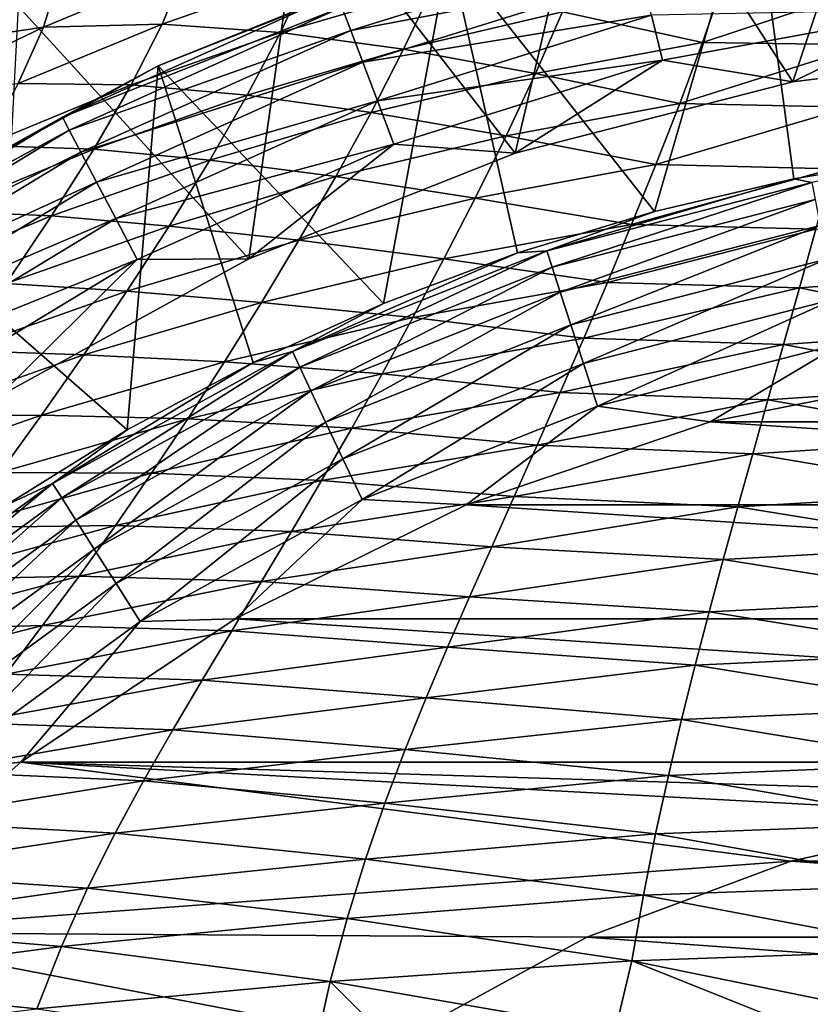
# Model space of a CAD drawing. Header units: metres. Extents: x -92 to 264, y -100 to 50.
# Tile 582 of 721: x 194.49 to 198.12, y 24.56 to 29.08. Entities that reach past the tile are written whole.
import ezdxf

# ---------------------------------------------------------------- set-up
doc = ezdxf.new("R2010")
doc.units = ezdxf.units.M
doc.layers.add('solid_21062050_01', color=7, linetype='CONTINUOUS')

msp = doc.modelspace()

# ---------------------------------------------------------------- linework, layer by layer
at = {"layer": 'solid_21062050_01'}
for points in [[(198.573914, 30.401501), (198.036667, 28.791904), (197.158722, 30.144222)], [(198.573914, 30.401501), (199.342133, 28.95682), (198.036667, 28.791904)], [(197.158722, 30.144222), (196.76207, 28.464626), (195.786804, 29.720613)], [(197.158722, 30.144222), (198.036667, 28.791904), (196.76207, 28.464626)], [(197.853241, 29.753672, -1.041631), (199.28064, 29.933992, -1.041631), (198.689529, 28.454039, -35.04163)], [(196.459717, 29.395872, -1.041631), (197.853241, 29.753672, -1.041631), (197.401474, 28.19783, -35.04163)], [(197.853241, 29.753672, -1.041631), (198.041306, 28.347017, -35.04163), (197.401474, 28.19783, -35.04163)], [(197.853241, 29.753672, -1.041631), (198.689529, 28.454039, -35.04163), (198.041306, 28.347017, -35.04163)], [(195.786804, 29.720613), (195.538712, 27.980227), (194.48056, 29.138233)], [(195.786804, 29.720613), (196.76207, 28.464626), (195.538712, 27.980227)], [(196.007339, 29.027798, -0.402698), (197.305435, 29.432302, -0.402698), (195.966858, 29.13452, -0.599173)], [(197.342651, 29.281277, -0.237061), (197.305435, 29.432302, -0.402698), (196.007339, 29.027798, -0.402698)], [(195.122025, 28.86624, -1.041631), (196.459717, 29.395872, -1.041631), (196.157883, 27.775688, -35.04163)], [(195.943161, 29.197012, -0.816342), (196.459717, 29.395872, -1.041631), (195.122025, 28.86624, -1.041631)], [(196.459717, 29.395872, -1.041631), (196.772766, 28.007114, -35.04163), (196.157883, 27.775688, -35.04163)], [(196.459717, 29.395872, -1.041631), (197.401474, 28.19783, -35.04163), (196.772766, 28.007114, -35.04163)], [(195.246735, 29.313597, 51.417347), (194.664444, 29.270737, 45.996376), (194.596146, 29.0436, 51.472496)], [(195.140793, 29.057505, 56.674797), (195.246735, 29.313597, 51.417347), (194.596146, 29.0436, 51.472496)], [(195.811371, 29.292559, 56.624237), (195.246735, 29.313597, 51.417347), (195.140793, 29.057505, 56.674797)], [(195.684753, 29.019474, 61.649117), (195.811371, 29.292559, 56.624237), (195.140793, 29.057505, 56.674797)], [(196.381866, 29.223087, 61.601765), (195.811371, 29.292559, 56.624237), (195.684753, 29.019474, 61.649117)], [(196.062485, 28.88236, -0.237061), (197.342651, 29.281277, -0.237061), (196.007339, 29.027798, -0.402698)], [(197.387863, 29.097843, -0.110815), (197.342651, 29.281277, -0.237061), (196.062485, 28.88236, -0.237061)], [(194.664444, 29.270737, 45.996376), (194.041092, 29.142965, 40.384106), (194.027863, 28.95956, 46.075249)], [(194.596146, 29.0436, 51.472496), (194.664444, 29.270737, 45.996376), (194.027863, 28.95956, 46.075249)], [(197.622284, 28.973415, 70.79985), (197.718597, 29.250265, 66.298729), (196.97905, 29.114431, 66.340996)], [(198.443771, 29.245861, 68.000854), (197.718597, 29.250265, 66.298729), (197.622284, 28.973415, 70.79985)], [(198.372681, 28.962589, 72.541634), (198.443771, 29.245861, 68.000854), (197.622284, 28.973415, 70.79985)], [(194.68335, 28.63002, -0.816342), (195.943161, 29.197012, -0.816342), (195.122025, 28.86624, -1.041631)], [(195.966858, 29.13452, -0.599173), (195.943161, 29.197012, -0.816342), (194.68335, 28.63002, -0.816342)], [(196.249969, 28.941801, 66.374138), (196.381866, 29.223087, 61.601765), (195.684753, 29.019474, 61.649117)], [(196.97905, 29.114431, 66.340996), (196.381866, 29.223087, 61.601765), (196.249969, 28.941801, 66.374138)], [(194.48056, 29.138233), (195.538712, 27.980227), (194.385696, 27.346333)], [(194.714417, 28.570839, -0.599173), (195.966858, 29.13452, -0.599173), (194.68335, 28.63002, -0.816342)], [(196.007339, 29.027798, -0.402698), (195.966858, 29.13452, -0.599173), (194.714417, 28.570839, -0.599173)], [(196.855057, 28.831266, 70.843422), (196.97905, 29.114431, 66.340996), (196.249969, 28.941801, 66.374138)], [(197.622284, 28.973415, 70.79985), (196.97905, 29.114431, 66.340996), (196.855057, 28.831266, 70.843422)], [(197.387863, 29.097843, -0.110815), (197.438736, 28.891474, -0.030477), (198.709961, 29.124435, -0.030477)], [(198.709961, 29.124435, -0.030477), (197.438736, 28.891474, -0.030477), (198.036667, 28.791904)], [(198.709961, 29.124435, -0.030477), (198.036667, 28.791904), (199.342133, 28.95682)], [(195.140793, 29.057505, 56.674797), (194.596146, 29.0436, 51.472496), (194.479538, 28.784901, 56.724163)], [(194.998367, 28.778862, 61.695271), (195.140793, 29.057505, 56.674797), (194.479538, 28.784901, 56.724163)], [(195.684753, 29.019474, 61.649117), (195.140793, 29.057505, 56.674797), (194.998367, 28.778862, 61.695271)], [(196.129486, 28.705715, -0.110815), (197.387863, 29.097843, -0.110815), (196.062485, 28.88236, -0.237061)], [(196.129486, 28.705715, -0.110815), (197.438736, 28.891474, -0.030477), (197.387863, 29.097843, -0.110815)], [(194.596146, 29.0436, 51.472496), (194.027863, 28.95956, 46.075249), (193.953461, 28.733805, 51.548634)], [(194.479538, 28.784901, 56.724163), (194.596146, 29.0436, 51.472496), (193.953461, 28.733805, 51.548634)], [(194.767456, 28.469776, -0.402698), (196.007339, 29.027798, -0.402698), (194.714417, 28.570839, -0.599173)], [(196.062485, 28.88236, -0.237061), (196.007339, 29.027798, -0.402698), (194.767456, 28.469776, -0.402698)], [(195.532043, 28.731094, 66.420052), (195.684753, 29.019474, 61.649117), (194.998367, 28.778862, 61.695271)], [(196.249969, 28.941801, 66.374138), (195.684753, 29.019474, 61.649117), (195.532043, 28.731094, 66.420052)], [(197.517776, 28.692904, 75.02095), (197.622284, 28.973415, 70.79985), (196.855057, 28.831266, 70.843422)], [(198.372681, 28.962589, 72.541634), (197.622284, 28.973415, 70.79985), (197.517776, 28.692904, 75.02095)], [(196.100555, 28.651447, 70.877762), (196.249969, 28.941801, 66.374138), (195.532043, 28.731094, 66.420052)], [(196.855057, 28.831266, 70.843422), (196.249969, 28.941801, 66.374138), (196.100555, 28.651447, 70.877762)], [(198.297104, 28.67697, 76.779037), (198.372681, 28.962589, 72.541634), (197.517776, 28.692904, 75.02095)], [(194.839737, 28.332047, -0.237061), (196.062485, 28.88236, -0.237061), (194.767456, 28.469776, -0.402698)], [(196.129486, 28.705715, -0.110815), (196.062485, 28.88236, -0.237061), (194.839737, 28.332047, -0.237061)], [(196.129486, 28.705715, -0.110815), (196.204849, 28.506981, -0.030477), (197.438736, 28.891474, -0.030477)], [(197.438736, 28.891474, -0.030477), (196.204849, 28.506981, -0.030477), (196.76207, 28.464626)], [(197.438736, 28.891474, -0.030477), (196.76207, 28.464626), (198.036667, 28.791904)], [(193.861252, 28.173126, -1.041631), (195.122025, 28.86624, -1.041631), (194.980042, 27.194836, -35.04163)], [(194.68335, 28.63002, -0.816342), (195.122025, 28.86624, -1.041631), (193.861252, 28.173126, -1.041631)], [(195.122025, 28.86624, -1.041631), (195.559448, 27.504541, -35.04163), (194.980042, 27.194836, -35.04163)], [(195.122025, 28.86624, -1.041631), (196.157883, 27.775688, -35.04163), (195.559448, 27.504541, -35.04163)], [(196.720413, 28.544502, 75.067528), (196.855057, 28.831266, 70.843422), (196.100555, 28.651447, 70.877762)], [(197.517776, 28.692904, 75.02095), (196.855057, 28.831266, 70.843422), (196.720413, 28.544502, 75.067528)], [(194.998367, 28.778862, 61.695271), (194.479538, 28.784901, 56.724163), (194.322952, 28.501062, 61.739346)], [(194.826843, 28.48328, 66.464333), (194.998367, 28.778862, 61.695271), (194.322952, 28.501062, 61.739346)], [(195.532043, 28.731094, 66.420052), (194.998367, 28.778862, 61.695271), (194.826843, 28.48328, 66.464333)], [(195.359406, 28.43288, 70.92543), (195.532043, 28.731094, 66.420052), (194.826843, 28.48328, 66.464333)], [(194.927536, 28.164764, -0.110815), (196.129486, 28.705715, -0.110815), (194.839737, 28.332047, -0.237061)], [(194.927536, 28.164764, -0.110815), (196.204849, 28.506981, -0.030477), (196.129486, 28.705715, -0.110815)], [(196.100555, 28.651447, 70.877762), (195.532043, 28.731094, 66.420052), (195.359406, 28.43288, 70.92543)], [(197.408203, 28.413078, 78.955475), (197.517776, 28.692904, 75.02095), (196.720413, 28.544502, 75.067528)], [(198.297104, 28.67697, 76.779037), (197.517776, 28.692904, 75.02095), (197.408203, 28.413078, 78.955475)], [(195.938614, 28.35745, 75.105797), (196.100555, 28.651447, 70.877762), (195.359406, 28.43288, 70.92543)], [(196.720413, 28.544502, 75.067528), (196.100555, 28.651447, 70.877762), (195.938614, 28.35745, 75.105797)], [(198.219513, 28.393349, 80.705971), (198.297104, 28.67697, 76.779037), (197.408203, 28.413078, 78.955475)], [(193.501083, 27.91531, -0.816342), (194.68335, 28.63002, -0.816342), (193.861252, 28.173126, -1.041631)], [(194.714417, 28.570839, -0.599173), (194.68335, 28.63002, -0.816342), (193.501083, 27.91531, -0.816342)], [(193.539047, 27.860306, -0.599173), (194.714417, 28.570839, -0.599173), (193.501083, 27.91531, -0.816342)], [(194.767456, 28.469776, -0.402698), (194.714417, 28.570839, -0.599173), (193.539047, 27.860306, -0.599173)], [(196.579163, 28.259003, 79.006699), (196.720413, 28.544502, 75.067528), (195.938614, 28.35745, 75.105797)], [(197.408203, 28.413078, 78.955475), (196.720413, 28.544502, 75.067528), (196.579163, 28.259003, 79.006699)], [(193.603882, 27.766373, -0.402698), (194.767456, 28.469776, -0.402698), (193.539047, 27.860306, -0.599173)], [(194.839737, 28.332047, -0.237061), (194.767456, 28.469776, -0.402698), (193.603882, 27.766373, -0.402698)], [(194.826843, 28.48328, 66.464333), (194.322952, 28.501062, 61.739346), (194.134674, 28.198536, 66.50618)], [(194.633301, 28.176992, 70.97171), (194.826843, 28.48328, 66.464333), (194.134674, 28.198536, 66.50618)], [(195.359406, 28.43288, 70.92543), (194.826843, 28.48328, 66.464333), (194.633301, 28.176992, 70.97171)], [(194.927536, 28.164764, -0.110815), (195.026321, 27.976564, -0.030477), (196.204849, 28.506981, -0.030477)], [(196.204849, 28.506981, -0.030477), (195.026321, 27.976564, -0.030477), (195.538712, 27.980227)], [(196.204849, 28.506981, -0.030477), (195.538712, 27.980227), (196.76207, 28.464626)], [(195.17276, 28.130915, 75.158585), (195.359406, 28.43288, 70.92543), (194.633301, 28.176992, 70.97171)], [(195.938614, 28.35745, 75.105797), (195.359406, 28.43288, 70.92543), (195.17276, 28.130915, 75.158585)], [(198.124847, 28.32991, -35.257172), (198.041306, 28.347017, -35.04163), (198.689529, 28.454039, -35.04163)], [(197.296661, 28.138285, 82.596855), (197.408203, 28.413078, 78.955475), (196.579163, 28.259003, 79.006699)], [(198.219513, 28.393349, 80.705971), (197.408203, 28.413078, 78.955475), (197.296661, 28.138285, 82.596855)], [(198.14238, 28.116045, 84.315552), (198.219513, 28.393349, 80.705971), (197.296661, 28.138285, 82.596855)], [(193.692245, 27.638361, -0.237061), (194.839737, 28.332047, -0.237061), (193.603882, 27.766373, -0.402698)], [(194.927536, 28.164764, -0.110815), (194.839737, 28.332047, -0.237061), (193.692245, 27.638361, -0.237061)], [(195.769135, 28.065262, 79.051651), (195.938614, 28.35745, 75.105797), (195.17276, 28.130915, 75.158585)], [(196.579163, 28.259003, 79.006699), (195.938614, 28.35745, 75.105797), (195.769135, 28.065262, 79.051651)], [(196.907623, 28.01738, -35.257172), (197.401474, 28.19783, -35.04163), (198.041306, 28.347017, -35.04163)], [(196.907623, 28.01738, -35.257172), (198.041306, 28.347017, -35.04163), (198.124847, 28.32991, -35.257172)], [(196.907623, 28.01738, -35.257172), (198.124847, 28.32991, -35.257172), (196.931961, 27.942436, -35.460682)], [(198.124847, 28.32991, -35.257172), (198.139603, 28.252506, -35.460682), (196.931961, 27.942436, -35.460682)], [(196.435318, 27.97963, 82.654312), (196.579163, 28.259003, 79.006699), (195.769135, 28.065262, 79.051651)], [(197.296661, 28.138285, 82.596855), (196.579163, 28.259003, 79.006699), (196.435318, 27.97963, 82.654312)], [(196.931961, 27.942436, -35.460682), (198.139603, 28.252506, -35.460682), (196.969376, 27.82729, -35.64225)], [(198.139603, 28.252506, -35.460682), (198.162292, 28.133579, -35.64225), (196.969376, 27.82729, -35.64225)], [(194.633301, 28.176992, 70.97171), (194.134674, 28.198536, 66.50618), (193.922531, 27.88435, 71.015831)], [(196.907623, 28.01738, -35.257172), (196.772766, 28.007114, -35.04163), (197.401474, 28.19783, -35.04163)], [(193.799561, 27.48288, -0.110815), (194.927536, 28.164764, -0.110815), (193.692245, 27.638361, -0.237061)], [(193.799561, 27.48288, -0.110815), (195.026321, 27.976564, -0.030477), (194.927536, 28.164764, -0.110815)], [(193.861252, 28.173126, -1.041631), (194.980042, 27.194836, -35.04163), (194.422119, 26.847898, -35.04163)], [(194.424438, 27.866785, 75.21093), (194.633301, 28.176992, 70.97171), (193.922531, 27.88435, 71.015831)], [(195.17276, 28.130915, 75.158585), (194.633301, 28.176992, 70.97171), (194.424438, 27.866785, 75.21093)], [(194.977982, 27.831303, 79.113014), (195.17276, 28.130915, 75.158585), (194.424438, 27.866785, 75.21093)], [(195.769135, 28.065262, 79.051651), (195.17276, 28.130915, 75.158585), (194.977982, 27.831303, 79.113014)], [(197.185989, 27.872377, 85.94236), (197.296661, 28.138285, 82.596855), (196.435318, 27.97963, 82.654312)], [(196.969376, 27.82729, -35.64225), (198.162292, 28.133579, -35.64225), (197.018066, 27.677427, -35.793232)], [(198.162292, 28.133579, -35.64225), (198.191818, 27.978794, -35.793232), (197.018066, 27.677427, -35.793232)], [(198.14238, 28.116045, 84.315552), (197.296661, 28.138285, 82.596855), (197.185989, 27.872377, 85.94236)], [(198.06723, 27.847485, 87.617714), (198.14238, 28.116045, 84.315552), (197.185989, 27.872377, 85.94236)], [(199.034821, 27.919115, 87.581238), (198.14238, 28.116045, 84.315552), (198.06723, 27.847485, 87.617714)], [(195.597092, 27.780331, 82.70874), (195.769135, 28.065262, 79.051651), (194.977982, 27.831303, 79.113014)], [(196.435318, 27.97963, 82.654312), (195.769135, 28.065262, 79.051651), (195.597092, 27.780331, 82.70874)], [(195.739151, 27.554754, -35.257172), (196.772766, 28.007114, -35.04163), (196.907623, 28.01738, -35.257172)], [(195.739151, 27.554754, -35.257172), (196.907623, 28.01738, -35.257172), (195.772705, 27.483454, -35.460682)], [(196.907623, 28.01738, -35.257172), (196.931961, 27.942436, -35.460682), (195.772705, 27.483454, -35.460682)], [(193.799561, 27.48288, -0.110815), (193.920303, 27.307959, -0.030477), (195.026321, 27.976564, -0.030477)], [(195.026321, 27.976564, -0.030477), (193.920303, 27.307959, -0.030477), (194.385696, 27.346333)], [(195.026321, 27.976564, -0.030477), (194.385696, 27.346333), (195.538712, 27.980227)], [(196.292496, 27.710649, 86.007767), (196.435318, 27.97963, 82.654312), (195.597092, 27.780331, 82.70874)], [(195.739151, 27.554754, -35.257172), (196.157883, 27.775688, -35.04163), (196.772766, 28.007114, -35.04163)], [(197.185989, 27.872377, 85.94236), (196.435318, 27.97963, 82.654312), (196.292496, 27.710649, 86.007767)], [(197.018066, 27.677427, -35.793232), (198.191818, 27.978794, -35.793232), (197.075729, 27.499981, -35.906437)], [(198.191818, 27.978794, -35.793232), (198.226791, 27.795523, -35.906437), (197.075729, 27.499981, -35.906437)], [(195.772705, 27.483454, -35.460682), (196.931961, 27.942436, -35.460682), (195.824265, 27.373905, -35.64225)], [(196.931961, 27.942436, -35.460682), (196.969376, 27.82729, -35.64225), (195.824265, 27.373905, -35.64225)], [(199.001205, 27.658096, 90.613617), (199.034821, 27.919115, 87.581238), (198.06723, 27.847485, 87.617714)], [(194.977982, 27.831303, 79.113014), (194.424438, 27.866785, 75.21093), (194.20697, 27.559471, 79.175644)], [(197.07692, 27.615734, 89.016411), (197.185989, 27.872377, 85.94236), (196.292496, 27.710649, 86.007767)], [(198.06723, 27.847485, 87.617714), (197.185989, 27.872377, 85.94236), (197.07692, 27.615734, 89.016411)], [(197.994064, 27.586908, 90.650597), (198.06723, 27.847485, 87.617714), (197.07692, 27.615734, 89.016411)], [(199.001205, 27.658096, 90.613617), (198.06723, 27.847485, 87.617714), (197.994064, 27.586908, 90.650597)], [(194.780975, 27.540155, 82.782234), (194.977982, 27.831303, 79.113014), (194.20697, 27.559471, 79.175644)], [(195.597092, 27.780331, 82.70874), (194.977982, 27.831303, 79.113014), (194.780975, 27.540155, 82.782234)], [(195.824265, 27.373905, -35.64225), (196.969376, 27.82729, -35.64225), (195.891357, 27.231325, -35.793232)], [(196.969376, 27.82729, -35.64225), (197.018066, 27.677427, -35.793232), (195.891357, 27.231325, -35.793232)], [(197.075729, 27.499981, -35.906437), (198.226791, 27.795523, -35.906437), (197.139603, 27.303408, -35.976471)], [(198.226791, 27.795523, -35.906437), (198.265518, 27.592493, -35.976471), (197.139603, 27.303408, -35.976471)], [(195.426849, 27.507393, 86.074623), (195.597092, 27.780331, 82.70874), (194.780975, 27.540155, 82.782234)], [(196.292496, 27.710649, 86.007767), (195.597092, 27.780331, 82.70874), (195.426849, 27.507393, 86.074623)], [(195.739151, 27.554754, -35.257172), (195.559448, 27.504541, -35.04163), (196.157883, 27.775688, -35.04163)], [(196.151474, 27.452383, 89.091148), (196.292496, 27.710649, 86.007767), (195.426849, 27.507393, 86.074623)], [(197.07692, 27.615734, 89.016411), (196.292496, 27.710649, 86.007767), (196.151474, 27.452383, 89.091148)], [(195.891357, 27.231325, -35.793232), (197.018066, 27.677427, -35.793232), (195.970795, 27.062506, -35.906437)], [(197.018066, 27.677427, -35.793232), (197.075729, 27.499981, -35.906437), (195.970795, 27.062506, -35.906437)], [(198.969086, 27.40325, 93.418114), (199.001205, 27.658096, 90.613617), (197.994064, 27.586908, 90.650597)], [(196.96936, 27.367231, 91.855156), (197.07692, 27.615734, 89.016411), (196.151474, 27.452383, 89.091148)], [(197.994064, 27.586908, 90.650597), (197.07692, 27.615734, 89.016411), (196.96936, 27.367231, 91.855156)], [(197.922699, 27.333258, 93.455017), (197.994064, 27.586908, 90.650597), (196.96936, 27.367231, 91.855156)], [(197.139603, 27.303408, -35.976471), (198.265518, 27.592493, -35.976471), (197.658386, 27.232288, -36)], [(198.265518, 27.592493, -35.976471), (198.819, 27.463322, -36), (197.658386, 27.232288, -36)], [(198.969086, 27.40325, 93.418114), (197.994064, 27.586908, 90.650597), (197.922699, 27.333258, 93.455017)], [(194.780975, 27.540155, 82.782234), (194.20697, 27.559471, 79.175644), (193.98761, 27.261862, 82.859528)], [(194.586761, 27.262705, 86.164055), (194.780975, 27.540155, 82.782234), (193.98761, 27.261862, 82.859528)], [(195.426849, 27.507393, 86.074623), (194.780975, 27.540155, 82.782234), (194.586761, 27.262705, 86.164055)], [(194.637894, 26.949329, -35.257172), (195.559448, 27.504541, -35.04163), (195.739151, 27.554754, -35.257172)], [(194.637894, 26.949329, -35.257172), (195.739151, 27.554754, -35.257172), (194.680115, 26.882795, -35.460682)], [(195.739151, 27.554754, -35.257172), (195.772705, 27.483454, -35.460682), (194.680115, 26.882795, -35.460682)], [(195.258926, 27.246725, 89.172676), (195.426849, 27.507393, 86.074623), (194.586761, 27.262705, 86.164055)], [(194.637894, 26.949329, -35.257172), (194.980042, 27.194836, -35.04163), (195.559448, 27.504541, -35.04163)], [(194.680115, 26.882795, -35.460682), (195.772705, 27.483454, -35.460682), (194.744995, 26.780571, -35.64225)], [(195.772705, 27.483454, -35.460682), (195.824265, 27.373905, -35.64225), (194.744995, 26.780571, -35.64225)], [(196.151474, 27.452383, 89.091148), (195.426849, 27.507393, 86.074623), (195.258926, 27.246725, 89.172676)], [(195.970795, 27.062506, -35.906437), (197.075729, 27.499981, -35.906437), (196.058792, 26.875486, -35.976471)], [(197.075729, 27.499981, -35.906437), (197.139603, 27.303408, -35.976471), (196.058792, 26.875486, -35.976471)], [(196.011841, 27.203541, 91.939461), (196.151474, 27.452383, 89.091148), (195.258926, 27.246725, 89.172676)], [(196.96936, 27.367231, 91.855156), (196.151474, 27.452383, 89.091148), (196.011841, 27.203541, 91.939461)], [(197.658386, 27.232288, -36), (198.819, 27.463322, -36), (202.341614, 27.232288, -36)], [(198.938217, 27.153669, 96.035851), (198.969086, 27.40325, 93.418114), (197.922699, 27.333258, 93.455017)], [(194.744995, 26.780571, -35.64225), (195.824265, 27.373905, -35.64225), (194.829422, 26.647526, -35.793232)], [(195.824265, 27.373905, -35.64225), (195.891357, 27.231325, -35.793232), (194.829422, 26.647526, -35.793232)], [(196.86319, 27.125742, 94.494789), (196.96936, 27.367231, 91.855156), (196.011841, 27.203541, 91.939461)], [(197.922699, 27.333258, 93.455017), (196.96936, 27.367231, 91.855156), (196.86319, 27.125742, 94.494789)], [(196.058792, 26.875486, -35.976471), (197.139603, 27.303408, -35.976471), (196.537659, 26.851534, -36)], [(197.139603, 27.303408, -35.976471), (197.658386, 27.232288, -36), (196.537659, 26.851534, -36)], [(197.852951, 27.085474, 96.07177), (197.922699, 27.333258, 93.455017), (196.86319, 27.125742, 94.494789)], [(198.938217, 27.153669, 96.035851), (197.922699, 27.333258, 93.455017), (197.852951, 27.085474, 96.07177)], [(194.586761, 27.262705, 86.164055), (193.98761, 27.261862, 82.859528), (193.771927, 26.979706, 86.260612)], [(194.395432, 26.999151, 89.28093), (194.586761, 27.262705, 86.164055), (193.771927, 26.979706, 86.260612)], [(195.258926, 27.246725, 89.172676), (194.586761, 27.262705, 86.164055), (194.395432, 26.999151, 89.28093)], [(195.092392, 26.996878, 92.036232), (195.258926, 27.246725, 89.172676), (194.395432, 26.999151, 89.28093)], [(196.011841, 27.203541, 91.939461), (195.258926, 27.246725, 89.172676), (195.092392, 26.996878, 92.036232)], [(194.829422, 26.647526, -35.793232), (195.891357, 27.231325, -35.793232), (194.929398, 26.489994, -35.906437)], [(195.891357, 27.231325, -35.793232), (195.970795, 27.062506, -35.906437), (194.929398, 26.489994, -35.906437)], [(195.87323, 26.962824, 94.587723), (196.011841, 27.203541, 91.939461), (195.092392, 26.996878, 92.036232)], [(196.86319, 27.125742, 94.494789), (196.011841, 27.203541, 91.939461), (195.87323, 26.962824, 94.587723)], [(196.537659, 26.851534, -36), (197.658386, 27.232288, -36), (203.462341, 26.851534, -36)], [(197.658386, 27.232288, -36), (202.341614, 27.232288, -36), (203.462341, 26.851534, -36)], [(194.637894, 26.949329, -35.257172), (194.422119, 26.847898, -35.04163), (194.980042, 27.194836, -35.04163)], [(196.758301, 26.890089, 96.971107), (196.86319, 27.125742, 94.494789), (195.87323, 26.962824, 94.587723)], [(197.852951, 27.085474, 96.07177), (196.86319, 27.125742, 94.494789), (196.758301, 26.890089, 96.971107)], [(198.908386, 26.908058, 98.503845), (198.938217, 27.153669, 96.035851), (197.852951, 27.085474, 96.07177)], [(197.784714, 26.842098, 98.537643), (197.852951, 27.085474, 96.07177), (196.758301, 26.890089, 96.971107)], [(198.908386, 26.908058, 98.503845), (197.852951, 27.085474, 96.07177), (197.784714, 26.842098, 98.537643)], [(194.929398, 26.489994, -35.906437), (195.970795, 27.062506, -35.906437), (195.040146, 26.315479, -35.976471)], [(195.970795, 27.062506, -35.906437), (196.058792, 26.875486, -35.976471), (195.040146, 26.315479, -35.976471)], [(195.092392, 26.996878, 92.036232), (194.395432, 26.999151, 89.28093), (194.205307, 26.747894, 92.164124)], [(194.9263, 26.756399, 94.698654), (195.092392, 26.996878, 92.036232), (194.205307, 26.747894, 92.164124)], [(195.87323, 26.962824, 94.587723), (195.092392, 26.996878, 92.036232), (194.9263, 26.756399, 94.698654)], [(193.621201, 26.210653, -35.257172), (194.422119, 26.847898, -35.04163), (194.637894, 26.949329, -35.257172)], [(193.621201, 26.210653, -35.257172), (194.637894, 26.949329, -35.257172), (193.671417, 26.149937, -35.460682)], [(194.637894, 26.949329, -35.257172), (194.680115, 26.882795, -35.460682), (193.671417, 26.149937, -35.460682)], [(195.735229, 26.728891, 97.070557), (195.87323, 26.962824, 94.587723), (194.9263, 26.756399, 94.698654)], [(196.758301, 26.890089, 96.971107), (195.87323, 26.962824, 94.587723), (195.735229, 26.728891, 97.070557)], [(196.654709, 26.658506, 99.314018), (196.758301, 26.890089, 96.971107), (195.735229, 26.728891, 97.070557)], [(197.784714, 26.842098, 98.537643), (196.758301, 26.890089, 96.971107), (196.654709, 26.658506, 99.314018)], [(198.879349, 26.664307, 100.850647), (198.908386, 26.908058, 98.503845), (197.784714, 26.842098, 98.537643)], [(193.671417, 26.149937, -35.460682), (194.680115, 26.882795, -35.460682), (193.748596, 26.05665, -35.64225)], [(194.680115, 26.882795, -35.460682), (194.744995, 26.780571, -35.64225), (193.748596, 26.05665, -35.64225)], [(195.040146, 26.315479, -35.976471), (196.058792, 26.875486, -35.976471), (195.476517, 26.327766, -36)], [(196.058792, 26.875486, -35.976471), (196.537659, 26.851534, -36), (195.476517, 26.327766, -36)], [(195.476517, 26.327766, -36), (196.537659, 26.851534, -36), (204.523483, 26.327766, -36)], [(196.537659, 26.851534, -36), (203.462341, 26.851534, -36), (204.523483, 26.327766, -36)], [(197.717926, 26.600901, 100.881424), (197.784714, 26.842098, 98.537643), (196.654709, 26.658506, 99.314018)], [(198.879349, 26.664307, 100.850647), (197.784714, 26.842098, 98.537643), (197.717926, 26.600901, 100.881424)], [(193.748596, 26.05665, -35.64225), (194.744995, 26.780571, -35.64225), (193.849045, 25.935234, -35.793232)], [(194.744995, 26.780571, -35.64225), (194.829422, 26.647526, -35.793232), (193.849045, 25.935234, -35.793232)], [(194.9263, 26.756399, 94.698654), (194.205307, 26.747894, 92.164124), (194.014709, 26.507338, 94.84494)], [(194.759735, 26.523792, 97.192909), (194.9263, 26.756399, 94.698654), (194.014709, 26.507338, 94.84494)], [(195.735229, 26.728891, 97.070557), (194.9263, 26.756399, 94.698654), (194.759735, 26.523792, 97.192909)], [(195.597778, 26.499828, 99.417343), (195.735229, 26.728891, 97.070557), (194.759735, 26.523792, 97.192909)], [(196.654709, 26.658506, 99.314018), (195.735229, 26.728891, 97.070557), (195.597778, 26.499828, 99.417343)], [(198.850937, 26.420208, 103.10376), (198.879349, 26.664307, 100.850647), (197.717926, 26.600901, 100.881424)], [(193.849045, 25.935234, -35.793232), (194.829422, 26.647526, -35.793232), (193.967972, 25.791475, -35.906437)], [(194.829422, 26.647526, -35.793232), (194.929398, 26.489994, -35.906437), (193.967972, 25.791475, -35.906437)], [(196.552582, 26.42878, 101.549126), (196.654709, 26.658506, 99.314018), (195.597778, 26.499828, 99.417343)], [(197.717926, 26.600901, 100.881424), (196.654709, 26.658506, 99.314018), (196.552582, 26.42878, 101.549126)], [(197.652588, 26.359552, 103.130974), (197.717926, 26.600901, 100.881424), (196.552582, 26.42878, 101.549126)], [(198.850937, 26.420208, 103.10376), (197.717926, 26.600901, 100.881424), (197.652588, 26.359552, 103.130974)], [(194.759735, 26.523792, 97.192909), (194.014709, 26.507338, 94.84494), (193.821976, 26.275831, 97.35434)], [(194.592194, 26.297022, 99.54763), (194.759735, 26.523792, 97.192909), (193.821976, 26.275831, 97.35434)], [(195.597778, 26.499828, 99.417343), (194.759735, 26.523792, 97.192909), (194.592194, 26.297022, 99.54763)], [(193.967972, 25.791475, -35.906437), (194.929398, 26.489994, -35.906437), (194.099716, 25.632217, -35.976471)], [(194.929398, 26.489994, -35.906437), (195.040146, 26.315479, -35.976471), (194.099716, 25.632217, -35.976471)], [(195.460922, 26.273323, 101.653847), (195.597778, 26.499828, 99.417343), (194.592194, 26.297022, 99.54763)], [(196.552582, 26.42878, 101.549126), (195.597778, 26.499828, 99.417343), (195.460922, 26.273323, 101.653847)], [(196.452087, 26.198687, 103.701897), (196.552582, 26.42878, 101.549126), (195.460922, 26.273323, 101.653847)], [(197.652588, 26.359552, 103.130974), (196.552582, 26.42878, 101.549126), (196.452087, 26.198687, 103.701897)], [(198.822937, 26.173557, 105.290688), (198.850937, 26.420208, 103.10376), (197.652588, 26.359552, 103.130974)], [(197.588669, 26.115728, 105.314133), (197.652588, 26.359552, 103.130974), (196.452087, 26.198687, 103.701897)], [(198.822937, 26.173557, 105.290688), (197.652588, 26.359552, 103.130974), (197.588669, 26.115728, 105.314133)], [(194.099716, 25.632217, -35.976471), (195.040146, 26.315479, -35.976471), (194.492676, 25.669756, -36)], [(194.492676, 25.669756, -36), (195.476517, 26.327766, -36), (205.507324, 25.669756, -36)], [(195.040146, 26.315479, -35.976471), (195.476517, 26.327766, -36), (194.492676, 25.669756, -36)], [(195.476517, 26.327766, -36), (204.523483, 26.327766, -36), (205.507324, 25.669756, -36)], [(194.592194, 26.297022, 99.54763), (193.821976, 26.275831, 97.35434), (193.626099, 26.051237, 99.720032)], [(194.423447, 26.073713, 101.78862), (194.592194, 26.297022, 99.54763), (193.626099, 26.051237, 99.720032)], [(195.460922, 26.273323, 101.653847), (194.592194, 26.297022, 99.54763), (194.423447, 26.073713, 101.78862)], [(195.324753, 26.047054, 103.805763), (195.460922, 26.273323, 101.653847), (194.423447, 26.073713, 101.78862)], [(196.452087, 26.198687, 103.701897), (195.460922, 26.273323, 101.653847), (195.324753, 26.047054, 103.805763)], [(196.353394, 25.965996, 105.797775), (196.452087, 26.198687, 103.701897), (195.324753, 26.047054, 103.805763)], [(197.588669, 26.115728, 105.314133), (196.452087, 26.198687, 103.701897), (196.353394, 25.965996, 105.797775)], [(198.795151, 25.921957, 107.437157), (198.822937, 26.173557, 105.290688), (197.588669, 26.115728, 105.314133)], [(195.324753, 26.047054, 103.805763), (194.423447, 26.073713, 101.78862), (194.253265, 25.851479, 103.941635)], [(197.526245, 25.866884, 107.457001), (197.588669, 26.115728, 105.314133), (196.353394, 25.965996, 105.797775)], [(198.795151, 25.921957, 107.437157), (197.588669, 26.115728, 105.314133), (197.526245, 25.866884, 107.457001)], [(195.189392, 25.818693, 105.898712), (195.324753, 26.047054, 103.805763), (194.253265, 25.851479, 103.941635)], [(196.353394, 25.965996, 105.797775), (195.324753, 26.047054, 103.805763), (195.189392, 25.818693, 105.898712)], [(196.256989, 25.728123, 107.859863), (196.353394, 25.965996, 105.797775), (195.189392, 25.818693, 105.898712)], [(197.526245, 25.866884, 107.457001), (196.353394, 25.965996, 105.797775), (196.256989, 25.728123, 107.859863)], [(198.767441, 25.662533, 109.56456), (198.795151, 25.921957, 107.437157), (197.526245, 25.866884, 107.457001)], [(195.189392, 25.818693, 105.898712), (194.253265, 25.851479, 103.941635), (194.081467, 25.627911, 106.032356)], [(197.465591, 25.609966, 109.581558), (197.526245, 25.866884, 107.457001), (196.256989, 25.728123, 107.859863)], [(198.767441, 25.662533, 109.56456), (197.526245, 25.866884, 107.457001), (197.465591, 25.609966, 109.581558)], [(195.055557, 25.58548, 107.956177), (195.189392, 25.818693, 105.898712), (194.081467, 25.627911, 106.032356)], [(196.256989, 25.728123, 107.859863), (195.189392, 25.818693, 105.898712), (195.055557, 25.58548, 107.956177)], [(196.163773, 25.482056, 109.908417), (196.256989, 25.728123, 107.859863), (195.055557, 25.58548, 107.956177)], [(197.465591, 25.609966, 109.581558), (196.256989, 25.728123, 107.859863), (196.163773, 25.482056, 109.908417)], [(193.603409, 24.889013, -36), (194.492676, 25.669756, -36), (198.028198, 25.21653, -36)], [(194.099716, 25.632217, -35.976471), (194.492676, 25.669756, -36), (193.603409, 24.889013, -36)], [(194.492676, 25.669756, -36), (200, 25.5, -36), (199.003555, 25.428694, -36)], [(194.492676, 25.669756, -36), (205.507324, 25.669756, -36), (200, 25.5, -36)], [(194.492676, 25.669756, -36), (199.003555, 25.428694, -36), (198.028198, 25.21653, -36)], [(195.055557, 25.58548, 107.956177), (194.081467, 25.627911, 106.032356), (193.90889, 25.400091, 108.084587)], [(198.739655, 25.392344, 111.693626), (198.767441, 25.662533, 109.56456), (197.465591, 25.609966, 109.581558)], [(194.924713, 25.344173, 109.999168), (195.055557, 25.58548, 107.956177), (193.90889, 25.400091, 108.084587)], [(196.163773, 25.482056, 109.908417), (195.055557, 25.58548, 107.956177), (194.924713, 25.344173, 109.999168)], [(197.407074, 25.34185, 111.709167), (197.465591, 25.609966, 109.581558), (196.163773, 25.482056, 109.908417)], [(198.739655, 25.392344, 111.693626), (197.465591, 25.609966, 109.581558), (197.407074, 25.34185, 111.709167)], [(196.074707, 25.224751, 111.963516), (196.163773, 25.482056, 109.908417), (194.924713, 25.344173, 109.999168)], [(197.407074, 25.34185, 111.709167), (196.163773, 25.482056, 109.908417), (196.074707, 25.224751, 111.963516)], [(194.924713, 25.344173, 109.999168), (193.90889, 25.400091, 108.084587), (193.737488, 25.164549, 110.120132)], [(201.971802, 25.21653, -97.010002), (198.028198, 25.21653, -97.010002), (199.003555, 25.428694, -97.010002)], [(199.003555, 25.428694, -36), (199.003555, 25.428694, -97.010002), (198.028198, 25.21653, -97.010002)], [(198.028198, 25.21653, -36), (199.003555, 25.428694, -36), (198.028198, 25.21653, -97.010002)], [(198.711685, 25.108446, 113.845062), (198.739655, 25.392344, 111.693626), (197.407074, 25.34185, 111.709167)], [(194.798355, 25.091509, 112.048576), (194.924713, 25.344173, 109.999168), (193.737488, 25.164549, 110.120132)], [(196.074707, 25.224751, 111.963516), (194.924713, 25.344173, 109.999168), (194.798355, 25.091509, 112.048576)], [(197.350983, 25.059404, 113.861198), (197.407074, 25.34185, 111.709167), (196.074707, 25.224751, 111.963516)], [(198.711685, 25.108446, 113.845062), (197.407074, 25.34185, 111.709167), (197.350983, 25.059404, 113.861198)], [(193.603409, 24.889013, -36), (198.028198, 25.21653, -36), (197.091904, 24.867331, -36)], [(195.990707, 24.953169, 114.045219), (196.074707, 25.224751, 111.963516), (194.798355, 25.091509, 112.048576)], [(197.350983, 25.059404, 113.861198), (196.074707, 25.224751, 111.963516), (195.990707, 24.953169, 114.045219)], [(202.908096, 24.867331, -97.010002), (197.091904, 24.867331, -97.010002), (198.028198, 25.21653, -97.010002)], [(198.028198, 25.21653, -36), (198.028198, 25.21653, -97.010002), (197.091904, 24.867331, -97.010002)], [(197.091904, 24.867331, -36), (198.028198, 25.21653, -36), (197.091904, 24.867331, -97.010002)], [(202.908096, 24.867331, -97.010002), (198.028198, 25.21653, -97.010002), (201.971802, 25.21653, -97.010002)], [(194.798355, 25.091509, 112.048576), (193.737488, 25.164549, 110.120132), (193.56926, 24.917793, 112.160713)], [(194.677994, 24.824215, 114.125275), (194.798355, 25.091509, 112.048576), (193.56926, 24.917793, 112.160713)], [(195.990707, 24.953169, 114.045219), (194.798355, 25.091509, 112.048576), (194.677994, 24.824215, 114.125275)], [(198.683395, 24.807699, 116.037979), (198.711685, 25.108446, 113.845062), (197.350983, 25.059404, 113.861198)], [(197.29776, 24.759296, 116.057281), (197.350983, 25.059404, 113.861198), (195.990707, 24.953169, 114.045219)], [(198.683395, 24.807699, 116.037979), (197.350983, 25.059404, 113.861198), (197.29776, 24.759296, 116.057281)], [(195.912857, 24.664024, 116.171501), (195.990707, 24.953169, 114.045219), (194.677994, 24.824215, 114.125275)], [(197.29776, 24.759296, 116.057281), (195.990707, 24.953169, 114.045219), (195.912857, 24.664024, 116.171501)], [(194.677994, 24.824215, 114.125275), (193.56926, 24.917793, 112.160713), (193.406204, 24.656326, 114.228012)], [(192.823532, 23.998587, -36), (193.603409, 24.889013, -36), (196.215454, 24.388706, -36)], [(193.603409, 24.889013, -36), (197.091904, 24.867331, -36), (196.215454, 24.388706, -36)], [(203.784546, 24.388706, -97.010002), (196.215454, 24.388706, -97.010002), (197.091904, 24.867331, -97.010002)], [(197.091904, 24.867331, -36), (197.091904, 24.867331, -97.010002), (196.215454, 24.388706, -97.010002)], [(196.215454, 24.388706, -36), (197.091904, 24.867331, -36), (196.215454, 24.388706, -97.010002)], [(203.784546, 24.388706, -97.010002), (197.091904, 24.867331, -97.010002), (202.908096, 24.867331, -97.010002)], [(194.565292, 24.538765, 116.247765), (194.677994, 24.824215, 114.125275), (193.406204, 24.656326, 114.228012)], [(195.912857, 24.664024, 116.171501), (194.677994, 24.824215, 114.125275), (194.565292, 24.538765, 116.247765)], [(198.683395, 24.807699, 116.037979), (197.29776, 24.759296, 116.057281), (198.636749, 24.486462, 118.283455)], [(197.29776, 24.759296, 116.057281), (195.912857, 24.664024, 116.171501), (197.221085, 24.437069, 118.30777)], [(197.29776, 24.759296, 116.057281), (197.221085, 24.437069, 118.30777), (198.022629, 24.469126, 118.292641)], [(197.29776, 24.759296, 116.057281), (198.022629, 24.469126, 118.292641), (198.636749, 24.486462, 118.283455)], [(194.565292, 24.538765, 116.247765), (193.406204, 24.656326, 114.228012), (193.250534, 24.376373, 116.341019)], [(195.912857, 24.664024, 116.171501), (194.565292, 24.538765, 116.247765), (195.844299, 24.354, 118.353584)], [(195.912857, 24.664024, 116.171501), (195.844299, 24.354, 118.353584), (196.197128, 24.378853, 118.339226)], [(195.912857, 24.664024, 116.171501), (196.197128, 24.378853, 118.339226), (197.221085, 24.437069, 118.30777)]]:
    msp.add_3dface(points, dxfattribs=at)

doc.saveas('drawing.dxf')
